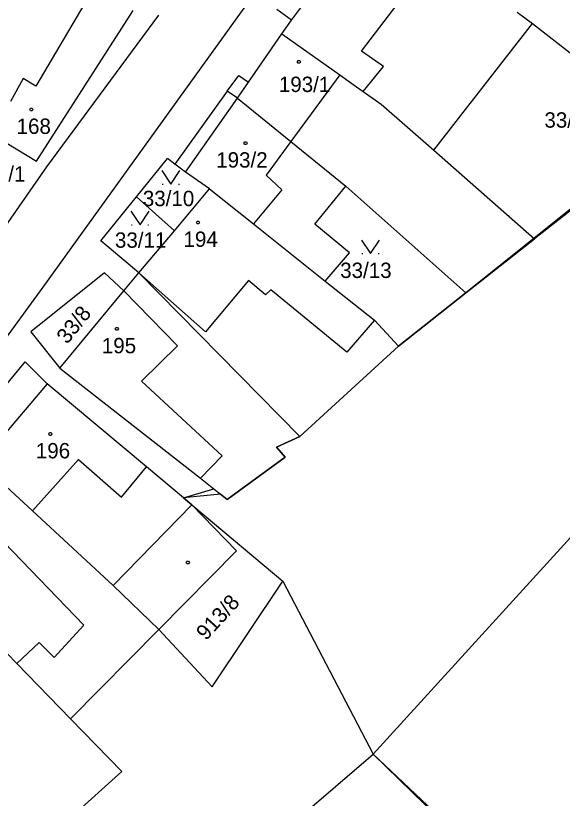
# Model space of a CAD drawing. Extents: x -580630 to -576196, y -1189024 to -1183567.
# Drawn here: x -578614.1 to -578553.6, y -1185660.9 to -1185574.2 of the extents above; entities that cross this region are included whole.
import ezdxf

# ---------------------------------------------------------------- set-up
doc = ezdxf.new("R2010")
doc.units = 0
for name, color, linetype in [('Vrstva 1', 7, 'Continuous'), ('Vrstva 16', 7, 'Continuous'), ('Vrstva 18', 7, 'Continuous'), ('Vrstva 19', 7, 'Continuous'), ('Vrstva 25', 7, 'Continuous'), ('Vrstva 4', 7, 'Continuous'), ('Vrstva 62', 7, 'Continuous'), ('Vrstva 63', 7, 'Continuous')]:
    doc.layers.add(name, color=color, linetype=linetype)

msp = doc.modelspace()

# ---------------------------------------------------------------- linework, layer by layer
at = {"layer": 'Vrstva 1'}
for p, q in [((-578583.55, -1185574.71), (-578576.44, -1185564.92)), ((-578611.05, -1185604.25), (-578586.59, -1185570.27)), ((-578611.8, -1185590.3), (-578601.08, -1185573.62)), ((-578610.64, -1185590.92), (-578598.23, -1185574.13)), ((-578583.55, -1185574.71), (-578585.17, -1185573.51)), ((-578558.59, -1185573.81), (-578556.89, -1185575.06)), ((-578584.64, -1185576.2), (-578583.55, -1185574.71)), ((-578567.82, -1185589.1), (-578556.89, -1185575.06)), ((-578556.89, -1185575.06), (-578541.59, -1185587.04)), ((-578588.33, -1185581.57), (-578584.64, -1185576.2)), ((-578584.64, -1185576.2), (-578578.22, -1185580.75)), ((-578590.7, -1185582.55), (-578589.39, -1185580.81)), ((-578589.39, -1185580.81), (-578588.33, -1185581.57)), ((-578578.22, -1185580.75), (-578576.36, -1185582.07)), ((-578506.36, -1185581.01), (-578574.52, -1185656.01)), ((-578590.7, -1185582.55), (-578596.46, -1185590.66)), ((-578589.55, -1185583.34), (-578590.7, -1185582.55)), ((-578576.36, -1185582.07), (-578575.65, -1185582.58)), ((-578575.65, -1185582.58), (-578573.66, -1185583.99)), ((-578589.55, -1185583.34), (-578583.64, -1185588.15)), ((-578622.45, -1185583.87), (-578611.8, -1185590.3)), ((-578573.66, -1185583.99), (-578567.82, -1185589.1)), ((-578541.59, -1185587.04), (-578556.68, -1185598.92)), ((-578583.64, -1185588.15), (-578577.57, -1185593.08)), ((-578567.82, -1185589.1), (-578556.68, -1185598.92)), ((-578600.72, -1185594.25), (-578597.29, -1185590.03)), ((-578596.46, -1185590.66), (-578597.29, -1185590.03)), ((-578595.3, -1185591.54), (-578596.46, -1185590.66)), ((-578631.1, -1185620.35), (-578610.64, -1185590.92)), ((-578592.65, -1185593.38), (-578595.3, -1185591.54)), ((-578580.97, -1185597.29), (-578577.57, -1185593.08)), ((-578577.57, -1185593.08), (-578564.27, -1185604.9)), ((-578596.53, -1185598.01), (-578592.65, -1185593.38)), ((-578592.65, -1185593.38), (-578587.78, -1185597.25)), ((-578604.68, -1185599.12), (-578600.72, -1185594.25)), ((-578600.72, -1185594.25), (-578596.53, -1185598.01)), ((-578587.78, -1185597.25), (-578579.83, -1185603.59)), ((-578577.13, -1185600.47), (-578580.97, -1185597.29)), ((-578600.45, -1185602.68), (-578596.53, -1185598.01)), ((-578600.45, -1185602.68), (-578604.68, -1185599.12)), ((-578564.27, -1185604.9), (-578556.68, -1185598.92)), ((-578579.83, -1185603.59), (-578577.13, -1185600.47)), ((-578604.26, -1185602.67), (-578612.4, -1185609.23)), ((-578602.12, -1185604.69), (-578604.26, -1185602.67)), ((-578602.12, -1185604.69), (-578600.45, -1185602.68)), ((-578600.45, -1185602.68), (-578582.65, -1185620.82)), ((-578579.83, -1185603.59), (-578574.37, -1185607.93)), ((-578623, -1185620.69), (-578611.05, -1185604.25)), ((-578609.2, -1185613.23), (-578602.12, -1185604.69)), ((-578571.74, -1185610.79), (-578564.27, -1185604.9)), ((-578571.74, -1185610.79), (-578574.37, -1185607.93)), ((-578612.4, -1185609.23), (-578609.2, -1185613.23)), ((-578582.65, -1185620.82), (-578571.74, -1185610.79)), ((-578620.41, -1185621.47), (-578613.03, -1185612.53)), ((-578613.03, -1185612.53), (-578610.61, -1185614.96)), ((-578609.2, -1185613.23), (-578593.63, -1185625.44)), ((-578610.61, -1185614.96), (-578618.02, -1185623.71)), ((-578599.61, -1185624.17), (-578610.61, -1185614.96)), ((-578585.24, -1185622), (-578582.65, -1185620.82)), ((-578584.28, -1185623.11), (-578585.24, -1185622)), ((-578590.67, -1185627.77), (-578584.28, -1185623.11)), ((-578618.02, -1185623.71), (-578612.23, -1185629.05)), ((-578595.53, -1185627.59), (-578599.61, -1185624.17)), ((-578593.63, -1185625.44), (-578592.16, -1185626.59)), ((-578595.53, -1185627.59), (-578592.16, -1185626.59)), ((-578592.16, -1185626.59), (-578590.67, -1185627.77)), ((-578594.58, -1185628.38), (-578595.53, -1185627.59)), ((-578589.65, -1185633.47), (-578594.58, -1185628.38)), ((-578594.58, -1185628.38), (-578584.51, -1185636.82)), ((-578612.23, -1185629.05), (-578603.29, -1185637.3)), ((-578589.65, -1185633.47), (-578598.24, -1185642.2)), ((-578603.29, -1185637.3), (-578598.24, -1185642.2)), ((-578592.36, -1185648.53), (-578584.51, -1185636.82)), ((-578613.96, -1185645.96), (-578618.2, -1185641.61)), ((-578608.01, -1185652.07), (-578598.24, -1185642.2)), ((-578598.24, -1185642.2), (-578592.36, -1185648.53)), ((-578608.01, -1185652.07), (-578613.96, -1185645.96)), ((-578602.33, -1185657.9), (-578608.01, -1185652.07)), ((-578603.97, -1185681.18), (-578574.52, -1185656.01)), ((-578548.86, -1185680.16), (-578574.52, -1185656.01)), ((-578611.33, -1185666.01), (-578602.33, -1185657.9))]:
    msp.add_line(p, q, dxfattribs=at)
at = {"layer": 'Vrstva 25'}
for p, q in [((-578597.87, -1185592.84), (-578597.77, -1185592.84)), ((-578596.07, -1185592.84), (-578595.97, -1185592.84)), ((-578601.28, -1185597.35), (-578601.18, -1185597.35)), ((-578599.48, -1185597.35), (-578599.38, -1185597.35)), ((-578575.78, -1185600.55), (-578575.68, -1185600.55)), ((-578573.98, -1185600.55), (-578573.88, -1185600.55))]:
    msp.add_line(p, q, dxfattribs=at)
for points in [[(-578582.65, -1185579.15), (-578582.56, -1185579.3), (-578582.65, -1185579.45), (-578582.83, -1185579.45), (-578582.92, -1185579.3), (-578582.83, -1185579.15)], [(-578612.27, -1185584.44), (-578612.18, -1185584.59), (-578612.27, -1185584.74), (-578612.45, -1185584.74), (-578612.54, -1185584.59), (-578612.45, -1185584.44)], [(-578588.56, -1185588.17), (-578588.47, -1185588.32), (-578588.56, -1185588.47), (-578588.74, -1185588.47), (-578588.83, -1185588.32), (-578588.74, -1185588.17)], [(-578593.82, -1185596.95), (-578593.73, -1185597.1), (-578593.82, -1185597.25), (-578594, -1185597.25), (-578594.09, -1185597.1), (-578594, -1185596.95)], [(-578602.81, -1185608.74), (-578602.72, -1185608.89), (-578602.81, -1185609.04), (-578602.99, -1185609.04), (-578603.08, -1185608.89), (-578602.99, -1185608.74)], [(-578610.16, -1185620.38), (-578610.07, -1185620.53), (-578610.16, -1185620.68), (-578610.34, -1185620.68), (-578610.43, -1185620.53), (-578610.34, -1185620.38)], [(-578594.96, -1185634.61), (-578594.87, -1185634.76), (-578594.96, -1185634.91), (-578595.14, -1185634.91), (-578595.23, -1185634.76), (-578595.14, -1185634.61)]]:
    msp.add_lwpolyline(points, close=True, dxfattribs=at)
for points in [[(-578597.92, -1185591.34), (-578596.92, -1185592.84), (-578595.92, -1185591.34)], [(-578601.33, -1185595.85), (-578600.33, -1185597.35), (-578599.33, -1185595.85)], [(-578575.83, -1185599.05), (-578574.83, -1185600.55), (-578573.83, -1185599.05)]]:
    msp.add_lwpolyline(points, dxfattribs=at)
at = {"layer": 'Vrstva 4'}
for p, q in [((-578575.81, -1185578.11), (-578569.49, -1185569.83)), ((-578605.69, -1185571.5), (-578611.84, -1185582)), ((-578573.4, -1185579.83), (-578575.81, -1185578.11)), ((-578575.65, -1185582.58), (-578573.4, -1185579.83)), ((-578578.22, -1185580.75), (-578583.64, -1185588.15)), ((-578613.25, -1185581.16), (-578614.65, -1185583.69)), ((-578611.84, -1185582), (-578613.25, -1185581.16)), ((-578589.55, -1185583.34), (-578588.33, -1185581.57)), ((-578595.3, -1185591.54), (-578589.55, -1185583.34)), ((-578583.64, -1185588.15), (-578586.36, -1185591.86)), ((-578586.36, -1185591.86), (-578584.64, -1185593.47)), ((-578584.64, -1185593.47), (-578587.78, -1185597.25)), ((-578593.1, -1185609.21), (-578600.45, -1185602.68)), ((-578588.32, -1185603.53), (-578593.1, -1185609.21)), ((-578586.46, -1185605.13), (-578588.32, -1185603.53)), ((-578596.18, -1185610.78), (-578602.12, -1185604.69)), ((-578585.84, -1185604.55), (-578586.46, -1185605.13)), ((-578577.43, -1185611.48), (-578585.84, -1185604.55)), ((-578574.37, -1185607.93), (-578577.43, -1185611.48)), ((-578600.15, -1185614.69), (-578596.18, -1185610.78)), ((-578591.22, -1185622.96), (-578600.15, -1185614.69)), ((-578612.23, -1185629.05), (-578607.13, -1185623.34)), ((-578607.13, -1185623.34), (-578602.36, -1185627.53)), ((-578593.63, -1185625.44), (-578591.22, -1185622.96)), ((-578602.36, -1185627.53), (-578599.61, -1185624.17)), ((-578594.58, -1185628.38), (-578603.29, -1185637.3)), ((-578606.55, -1185641.72), (-578615.35, -1185632.54)), ((-578609.83, -1185645.28), (-578606.55, -1185641.72)), ((-578613.96, -1185645.96), (-578611.49, -1185643.62)), ((-578611.49, -1185643.62), (-578609.83, -1185645.28))]:
    msp.add_line(p, q, dxfattribs=at)
at = {"layer": 'Vrstva 62'}
for p, q in [((-578536.99, -1185583), (-578564.27, -1185604.9)), ((-578564.27, -1185604.9), (-578571.74, -1185610.79)), ((-578571.74, -1185610.79), (-578582.65, -1185620.82)), ((-578582.65, -1185620.82), (-578585.24, -1185622)), ((-578585.24, -1185622), (-578584.28, -1185623.11)), ((-578584.28, -1185623.11), (-578590.67, -1185627.77)), ((-578591.415, -1185627.18), (-578595.53, -1185627.59)), ((-578595.53, -1185627.59), (-578584.51, -1185636.82)), ((-578590.67, -1185627.77), (-578591.415, -1185627.18)), ((-578584.51, -1185636.82), (-578574.52, -1185656.01)), ((-578574.52, -1185656.01), (-578548.86, -1185680.16))]:
    msp.add_line(p, q, dxfattribs=at)
at = {"layer": 'Vrstva 63'}
for p, q in [((-578541.59, -1185587.04), (-578556.68, -1185598.92)), ((-578556.68, -1185598.92), (-578564.27, -1185604.9)), ((-578564.27, -1185604.9), (-578571.74, -1185610.79)), ((-578571.74, -1185610.79), (-578582.65, -1185620.82)), ((-578582.65, -1185620.82), (-578585.24, -1185622)), ((-578585.24, -1185622), (-578584.28, -1185623.11)), ((-578584.28, -1185623.11), (-578590.67, -1185627.77)), ((-578591.415, -1185627.18), (-578595.53, -1185627.59)), ((-578595.53, -1185627.59), (-578584.51, -1185636.82)), ((-578590.67, -1185627.77), (-578591.415, -1185627.18)), ((-578584.51, -1185636.82), (-578574.52, -1185656.01)), ((-578574.52, -1185656.01), (-578539.96, -1185689.64))]:
    msp.add_line(p, q, dxfattribs=at)

# ---------------------------------------------------------------- texts
at = {"layer": 'Vrstva 16'}
msp.add_text('42/1', height=1.7, dxfattribs=at).set_placement((-578617.433, -1185592.57))
at = {"layer": 'Vrstva 18'}
for s, p in [('33/14', (-578555.579, -1185586.6)), ('33/10', (-578600.016, -1185595.29)), ('33/11', (-578603.101, -1185599.9)), ('33/13', (-578578.176, -1185603.25))]:
    msp.add_text(s, height=1.7, dxfattribs=at).set_placement(p)
for s, rotation, p in [('33/8', 51.39431, (-578608.383, -1185610.666)), ('913/8', 47.61279, (-578593.022, -1185643.488))]:
    msp.add_text(s, height=1.7, rotation=rotation, dxfattribs=at).set_placement(p)
at = {"layer": 'Vrstva 19'}
for s, p in [('193/1', (-578584.964, -1185582.65)), ('168', (-578613.986, -1185587.29)), ('193/2', (-578591.896, -1185591.02)), ('194', (-578595.516, -1185599.8)), ('195', (-578604.553, -1185611.59)), ('196', (-578611.856, -1185623.23))]:
    msp.add_text(s, height=1.7, dxfattribs=at).set_placement(p)

doc.saveas('drawing.dxf')
